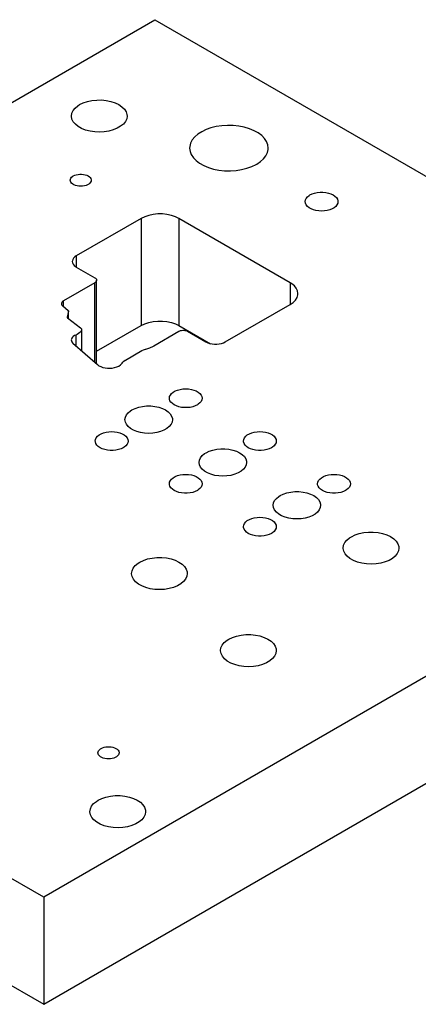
# Model space of a CAD drawing. Header units: inches. Extents: x 3 to 289, y 4 to 291.
# Tile 379 of 634: x 149.63 to 153.44, y 185.37 to 194.76. Entities that reach past the tile are written whole.
import ezdxf

# ---------------------------------------------------------------- set-up
doc = ezdxf.new("R2010")
doc.units = ezdxf.units.IN
doc.header["$LTSCALE"] = 0.5
doc.header["$MEASUREMENT"] = 0
doc.layers.add('STR_1', color=7, linetype='Continuous')

msp = doc.modelspace()

# ---------------------------------------------------------------- linework, layer by layer
at = {"layer": 'STR_1', "color": 190, "linetype": 'Continuous'}
for p, q in [((143.1453, 190.2694), (150.9235, 194.7601)), ((150.9235, 194.7601), (157.641, 190.8817)), ((150.3237, 193.9895), (150.369, 193.9942)), ((150.369, 193.9942), (150.4151, 193.9943)), ((150.4151, 193.9943), (150.4604, 193.9899)), ((150.1434, 193.8937), (150.1627, 193.9178)), ((150.1627, 193.9178), (150.189, 193.9396)), ((150.189, 193.9396), (150.2053, 193.9499)), ((150.2053, 193.9499), (150.2406, 193.967)), ((150.2406, 193.967), (150.2804, 193.9804)), ((150.2804, 193.9804), (150.3237, 193.9895)), ((150.4604, 193.9899), (150.5038, 193.9809)), ((150.5038, 193.9809), (150.5439, 193.9678)), ((150.5439, 193.9678), (150.5794, 193.9508)), ((150.5794, 193.9508), (150.6093, 193.9306)), ((150.6093, 193.9306), (150.6327, 193.9077)), ((150.6327, 193.9077), (150.6489, 193.8829)), ((150.1275, 193.8415), (150.1315, 193.868)), ((150.1276, 193.839), (150.1275, 193.8415)), ((150.1323, 193.8125), (150.1276, 193.839)), ((150.1315, 193.868), (150.1434, 193.8937)), ((150.1449, 193.7869), (150.1323, 193.8125)), ((150.6547, 193.815), (150.6429, 193.7893)), ((150.6489, 193.8829), (150.6574, 193.8567)), ((150.6587, 193.8415), (150.6547, 193.815)), ((150.6574, 193.8567), (150.6587, 193.8415)), ((150.165, 193.763), (150.1449, 193.7869)), ((150.1919, 193.7414), (150.165, 193.763)), ((150.2249, 193.7229), (150.1919, 193.7414)), ((150.2629, 193.7079), (150.2249, 193.7229)), ((150.5272, 193.7091), (150.4856, 193.6978)), ((150.5648, 193.7245), (150.5272, 193.7091)), ((150.5972, 193.7434), (150.5648, 193.7245)), ((150.6235, 193.7652), (150.5972, 193.7434)), ((150.6429, 193.7893), (150.6235, 193.7652)), ((151.4125, 193.7115), (151.3704, 193.6913)), ((151.4592, 193.7279), (151.4125, 193.7115)), ((151.5096, 193.7403), (151.4592, 193.7279)), ((151.5626, 193.7483), (151.5096, 193.7403)), ((151.617, 193.7517), (151.5626, 193.7483)), ((151.6717, 193.7505), (151.617, 193.7517)), ((151.7255, 193.7448), (151.6717, 193.7505)), ((151.7773, 193.7346), (151.7255, 193.7448)), ((151.826, 193.7201), (151.7773, 193.7346)), ((151.8705, 193.7017), (151.826, 193.7201)), ((150.3048, 193.6969), (150.2629, 193.7079)), ((150.3494, 193.6903), (150.3048, 193.6969)), ((150.3953, 193.6882), (150.3494, 193.6903)), ((150.4412, 193.6907), (150.3953, 193.6882)), ((150.4856, 193.6978), (150.4412, 193.6907)), ((151.3036, 193.6414), (151.2804, 193.6128)), ((151.3339, 193.6677), (151.3036, 193.6414)), ((151.3704, 193.6913), (151.3339, 193.6677)), ((151.9099, 193.6798), (151.8705, 193.7017)), ((151.9433, 193.6548), (151.9099, 193.6798)), ((151.9701, 193.6272), (151.9433, 193.6548)), ((151.9897, 193.5977), (151.9701, 193.6272)), ((151.2566, 193.5513), (151.2556, 193.5353)), ((151.2556, 193.5353), (151.2596, 193.5038)), ((151.2646, 193.5825), (151.2566, 193.5513)), ((151.2804, 193.6128), (151.2646, 193.5825)), ((152.0016, 193.5669), (151.9897, 193.5977)), ((151.998, 193.4921), (152.005, 193.5234)), ((152.0056, 193.5353), (152.0016, 193.5669)), ((152.005, 193.5234), (152.0056, 193.5353)), ((151.2596, 193.5038), (151.2715, 193.473)), ((151.2715, 193.473), (151.291, 193.4435)), ((151.291, 193.4435), (151.3178, 193.4159)), ((151.9315, 193.4062), (151.9609, 193.4328)), ((151.9609, 193.4328), (151.9832, 193.4617)), ((151.9832, 193.4617), (151.998, 193.4921)), ((151.3178, 193.4159), (151.3512, 193.3909)), ((151.3512, 193.3909), (151.3906, 193.3689)), ((151.3906, 193.3689), (151.4351, 193.3506)), ((151.4351, 193.3506), (151.4838, 193.3361)), ((151.4838, 193.3361), (151.5356, 193.3259)), ((151.7515, 193.3304), (151.8019, 193.3427)), ((151.8019, 193.3427), (151.8486, 193.3592)), ((151.8486, 193.3592), (151.8907, 193.3794)), ((151.8907, 193.3794), (151.8957, 193.3822)), ((151.8957, 193.3822), (151.9315, 193.4062)), ((150.1159, 193.2292), (150.1174, 193.2392)), ((150.1174, 193.2392), (150.1219, 193.249)), ((150.1219, 193.249), (150.1293, 193.2582)), ((150.1293, 193.2582), (150.1394, 193.2664)), ((150.1394, 193.2664), (150.1453, 193.2702)), ((150.1453, 193.2702), (150.1587, 193.2767)), ((150.1587, 193.2767), (150.1739, 193.2817)), ((150.1739, 193.2817), (150.1903, 193.2852)), ((150.1903, 193.2852), (150.2076, 193.287)), ((150.2076, 193.287), (150.2251, 193.287)), ((150.2251, 193.287), (150.2424, 193.2852)), ((150.2424, 193.2852), (150.2588, 193.2817)), ((150.2588, 193.2817), (150.274, 193.2767)), ((150.274, 193.2767), (150.2874, 193.2702)), ((150.2874, 193.2702), (150.2987, 193.2624)), ((150.2987, 193.2624), (150.3074, 193.2537)), ((150.3074, 193.2537), (150.3134, 193.2442)), ((150.3134, 193.2442), (150.3165, 193.2342)), ((151.5356, 193.3259), (151.5894, 193.3201)), ((151.5894, 193.3201), (151.6441, 193.319)), ((151.6441, 193.319), (151.6986, 193.3224)), ((151.6986, 193.3224), (151.7515, 193.3304)), ((150.1174, 193.2191), (150.1159, 193.2292)), ((150.1219, 193.2093), (150.1174, 193.2191)), ((150.1293, 193.2001), (150.1219, 193.2093)), ((150.1394, 193.1919), (150.1293, 193.2001)), ((150.1518, 193.1847), (150.1394, 193.1919)), ((150.1661, 193.1789), (150.1518, 193.1847)), ((150.182, 193.1746), (150.1661, 193.1789)), ((150.1989, 193.172), (150.182, 193.1746)), ((150.2164, 193.1711), (150.1989, 193.172)), ((150.2338, 193.172), (150.2164, 193.1711)), ((150.2507, 193.1746), (150.2338, 193.172)), ((150.2666, 193.1789), (150.2507, 193.1746)), ((150.281, 193.1847), (150.2666, 193.1789)), ((150.2933, 193.1919), (150.281, 193.1847)), ((150.3034, 193.2001), (150.2933, 193.1919)), ((150.3108, 193.2093), (150.3034, 193.2001)), ((150.3153, 193.2191), (150.3108, 193.2093)), ((150.3169, 193.2292), (150.3153, 193.2191)), ((150.3165, 193.2342), (150.3169, 193.2292)), ((152.3606, 193.0407), (152.3676, 193.0559)), ((152.3676, 193.0559), (152.3791, 193.0701)), ((152.3791, 193.0701), (152.3948, 193.083)), ((152.3948, 193.083), (152.404, 193.0888)), ((152.404, 193.0888), (152.4248, 193.0989)), ((152.4248, 193.0989), (152.4484, 193.1068)), ((152.4484, 193.1068), (152.474, 193.1122)), ((152.474, 193.1122), (152.5008, 193.1149)), ((152.5008, 193.1149), (152.5281, 193.1149)), ((152.5281, 193.1149), (152.5549, 193.1122)), ((152.5549, 193.1122), (152.5805, 193.1068)), ((152.5805, 193.1068), (152.6041, 193.0989)), ((152.6041, 193.0989), (152.6249, 193.0888)), ((152.6249, 193.0888), (152.6424, 193.0768)), ((152.6424, 193.0768), (152.6561, 193.0632)), ((152.6561, 193.0632), (152.6654, 193.0484)), ((152.3582, 193.025), (152.3606, 193.0407)), ((152.3606, 193.0094), (152.3582, 193.025)), ((152.3676, 192.9942), (152.3606, 193.0094)), ((152.3791, 192.9799), (152.3676, 192.9942)), ((152.3948, 192.967), (152.3791, 192.9799)), ((152.414, 192.9559), (152.3948, 192.967)), ((152.6341, 192.967), (152.6149, 192.9559)), ((152.6498, 192.9799), (152.6341, 192.967)), ((152.6613, 192.9942), (152.6498, 192.9799)), ((152.6683, 193.0094), (152.6613, 192.9942)), ((152.6654, 193.0484), (152.6701, 193.0329)), ((152.6707, 193.025), (152.6683, 193.0094)), ((152.6701, 193.0329), (152.6707, 193.025)), ((150.7929, 192.8646), (150.1742, 192.5073)), ((150.827, 192.8811), (150.7929, 192.8646)), ((150.8655, 192.8939), (150.827, 192.8811)), ((150.9072, 192.9027), (150.8655, 192.8939)), ((150.951, 192.9071), (150.9072, 192.9027)), ((150.9954, 192.9071), (150.951, 192.9071)), ((151.0392, 192.9027), (150.9954, 192.9071)), ((151.081, 192.8939), (151.0392, 192.9027)), ((151.1195, 192.8811), (151.081, 192.8939)), ((151.1535, 192.8646), (151.1195, 192.8811)), ((152.2142, 192.2522), (151.1535, 192.8646)), ((152.4363, 192.9469), (152.414, 192.9559)), ((152.461, 192.9403), (152.4363, 192.9469)), ((152.4873, 192.9362), (152.461, 192.9403)), ((152.5144, 192.9348), (152.4873, 192.9362)), ((152.5416, 192.9362), (152.5144, 192.9348)), ((152.5679, 192.9403), (152.5416, 192.9362)), ((152.5926, 192.9469), (152.5679, 192.9403)), ((152.6149, 192.9559), (152.5926, 192.9469)), ((150.1596, 192.4973), (150.1483, 192.486)), ((150.1742, 192.5073), (150.1596, 192.4973)), ((150.1366, 192.4608), (150.1361, 192.4543)), ((150.1361, 192.4543), (150.1381, 192.4412)), ((150.1405, 192.4737), (150.1366, 192.4608)), ((150.1381, 192.4412), (150.144, 192.4286)), ((150.1483, 192.486), (150.1405, 192.4737)), ((150.144, 192.4286), (150.1535, 192.4167)), ((150.1535, 192.4167), (150.1665, 192.406)), ((150.1665, 192.406), (150.1742, 192.4012)), ((150.1742, 192.4012), (150.351, 192.2991)), ((150.351, 192.2522), (150.0525, 192.0799)), ((150.351, 192.2991), (150.3574, 192.2947)), ((150.3544, 192.2543), (150.351, 192.2522)), ((150.3601, 192.2591), (150.3544, 192.2543)), ((150.3574, 192.2947), (150.3624, 192.2897)), ((150.3643, 192.2643), (150.3601, 192.2591)), ((150.3624, 192.2897), (150.3659, 192.2843)), ((150.3669, 192.2699), (150.3643, 192.2643)), ((150.3659, 192.2843), (150.3676, 192.2786)), ((150.3678, 192.2757), (150.3669, 192.2699)), ((150.3676, 192.2786), (150.3678, 192.2757)), ((150.3678, 191.4774), (150.3678, 192.2757)), ((152.2292, 192.2427), (152.2142, 192.2522)), ((152.2547, 192.2217), (152.2292, 192.2427)), ((152.2735, 192.1984), (152.2547, 192.2217)), ((152.285, 192.1737), (152.2735, 192.1984)), ((152.2802, 192.11), (152.2879, 192.1353)), ((152.2889, 192.1481), (152.285, 192.1737)), ((152.2879, 192.1353), (152.2889, 192.1481)), ((150.0329, 192.0557), (150.0327, 192.0523)), ((150.0327, 192.0523), (150.0337, 192.0455)), ((150.035, 192.0624), (150.0329, 192.0557)), ((150.0337, 192.0455), (150.0368, 192.039)), ((150.039, 192.0688), (150.035, 192.0624)), ((150.0368, 192.039), (150.0417, 192.0328)), ((150.0449, 192.0746), (150.039, 192.0688)), ((150.0417, 192.0328), (150.0449, 192.03)), ((150.0525, 192.0799), (150.0449, 192.0746)), ((150.0449, 192.03), (150.0954, 191.9882)), ((151.5955, 191.6868), (152.2142, 192.044)), ((152.2142, 192.044), (152.2428, 192.0636)), ((152.2428, 192.0636), (152.265, 192.0859)), ((152.265, 192.0859), (152.2802, 192.11)), ((150.0863, 191.9244), (150.0862, 191.9231)), ((150.0989, 191.9801), (150.0863, 191.9244)), ((150.0954, 191.9882), (150.0972, 191.9865)), ((150.0972, 191.9865), (150.0984, 191.9846)), ((150.0984, 191.9846), (150.099, 191.9826)), ((150.099, 191.9816), (150.0989, 191.9801)), ((150.099, 191.9826), (150.099, 191.9816)), ((150.099, 191.9099), (150.099, 191.9816)), ((150.0862, 191.9231), (150.0864, 191.9214)), ((150.0864, 191.9214), (150.0872, 191.9197)), ((150.0872, 191.9197), (150.0885, 191.9181)), ((150.0885, 191.9181), (150.0897, 191.917)), ((150.0897, 191.917), (150.2145, 191.8214)), ((150.3678, 191.5985), (150.7929, 191.8439)), ((150.7929, 191.8439), (150.827, 191.8604)), ((150.827, 191.8604), (150.8655, 191.8733)), ((150.8655, 191.8733), (150.9072, 191.882)), ((150.9072, 191.882), (150.951, 191.8865)), ((150.951, 191.8865), (150.9954, 191.8865)), ((150.9954, 191.8865), (151.0392, 191.882)), ((151.0392, 191.882), (151.081, 191.8733)), ((151.081, 191.8733), (151.1195, 191.8604)), ((151.1195, 191.8604), (151.1535, 191.8439)), ((151.1535, 191.8439), (151.454, 191.6705)), ((150.1454, 191.7398), (150.1366, 191.7317)), ((150.1565, 191.7469), (150.1454, 191.7398)), ((150.1696, 191.7528), (150.1565, 191.7469)), ((150.1809, 191.7576), (150.1696, 191.7528)), ((150.1958, 191.7661), (150.1809, 191.7576)), ((150.2079, 191.7759), (150.1958, 191.7661)), ((150.2168, 191.7869), (150.2079, 191.7759)), ((150.2145, 191.8214), (150.2204, 191.816)), ((150.2223, 191.7985), (150.2168, 191.7869)), ((150.2204, 191.816), (150.2243, 191.8105)), ((150.2243, 191.8105), (150.2223, 191.7985)), ((150.2243, 191.8105), (150.2243, 191.6039)), ((150.9127, 191.6498), (151.1535, 191.7888)), ((151.1535, 191.7888), (151.1612, 191.7926)), ((151.1612, 191.7926), (151.1699, 191.7955)), ((151.1699, 191.7955), (151.1793, 191.7974)), ((151.1793, 191.7974), (151.1892, 191.7984)), ((151.1892, 191.7984), (151.1992, 191.7984)), ((151.1992, 191.7984), (151.2091, 191.7974)), ((151.2091, 191.7974), (151.2185, 191.7955)), ((151.2185, 191.7955), (151.2272, 191.7926)), ((151.2272, 191.7926), (151.2349, 191.7888)), ((151.2349, 191.7888), (151.4116, 191.6868)), ((150.1269, 191.7135), (150.1262, 191.7068)), ((150.1262, 191.7068), (150.1277, 191.6972)), ((150.1304, 191.7229), (150.1269, 191.7135)), ((150.1277, 191.6972), (150.1319, 191.688)), ((150.1366, 191.7317), (150.1304, 191.7229)), ((150.1319, 191.688), (150.1389, 191.6793)), ((150.1389, 191.6793), (150.1417, 191.6767)), ((150.1417, 191.6767), (150.1418, 191.6766)), ((150.1418, 191.6766), (150.375, 191.4711)), ((150.8753, 191.632), (150.9098, 191.6482)), ((150.9098, 191.6482), (150.9127, 191.6498)), ((151.4116, 191.6868), (151.429, 191.6784)), ((151.429, 191.6784), (151.4486, 191.6718)), ((151.4486, 191.6718), (151.4699, 191.6674)), ((151.4699, 191.6674), (151.4922, 191.6651)), ((151.4922, 191.6651), (151.5149, 191.6651)), ((151.5149, 191.6651), (151.5372, 191.6674)), ((151.5372, 191.6674), (151.5585, 191.6718)), ((151.5585, 191.6718), (151.5781, 191.6784)), ((151.5781, 191.6784), (151.5955, 191.6868)), ((150.6425, 191.514), (150.8004, 191.6052)), ((150.8004, 191.6052), (150.8165, 191.613)), ((150.8165, 191.613), (150.8346, 191.619)), ((150.8346, 191.619), (150.8363, 191.6194)), ((150.8363, 191.6194), (150.8365, 191.6195)), ((150.8365, 191.6195), (150.8753, 191.632)), ((150.375, 191.4711), (150.3894, 191.4605)), ((150.3894, 191.4605), (150.4069, 191.4515)), ((150.5605, 191.4488), (150.5789, 191.4571)), ((150.5789, 191.4571), (150.5944, 191.4672)), ((150.5944, 191.4672), (150.6067, 191.4786)), ((150.6067, 191.4786), (150.6114, 191.4846)), ((150.6114, 191.4846), (150.6178, 191.4933)), ((150.6178, 191.4933), (150.628, 191.5039)), ((150.628, 191.5039), (150.6412, 191.5133)), ((150.6412, 191.5133), (150.6425, 191.514)), ((150.4069, 191.4515), (150.4267, 191.4444)), ((150.4267, 191.4444), (150.4484, 191.4394)), ((150.4484, 191.4394), (150.4713, 191.4367)), ((150.4713, 191.4367), (150.4946, 191.4362)), ((150.4946, 191.4362), (150.5177, 191.4382)), ((150.5177, 191.4382), (150.5399, 191.4424)), ((150.5399, 191.4424), (150.5605, 191.4488)), ((151.0648, 191.1658), (151.0718, 191.181)), ((151.0718, 191.181), (151.0834, 191.1953)), ((151.0834, 191.1953), (151.099, 191.2082)), ((151.099, 191.2082), (151.1182, 191.2193)), ((151.1182, 191.2193), (151.1406, 191.2283)), ((151.1406, 191.2283), (151.1652, 191.2349)), ((151.1652, 191.2349), (151.1915, 191.239)), ((151.1915, 191.239), (151.2187, 191.2404)), ((151.2187, 191.2404), (151.2458, 191.239)), ((151.2458, 191.239), (151.2721, 191.2349)), ((151.2721, 191.2349), (151.2968, 191.2283)), ((151.2968, 191.2283), (151.3191, 191.2193)), ((151.3191, 191.2193), (151.3384, 191.2082)), ((151.3384, 191.2082), (151.354, 191.1953)), ((151.354, 191.1953), (151.3655, 191.181)), ((151.3655, 191.181), (151.3726, 191.1658)), ((151.0624, 191.1502), (151.0648, 191.1658)), ((151.063, 191.1423), (151.0624, 191.1502)), ((151.0677, 191.1268), (151.063, 191.1423)), ((151.0771, 191.112), (151.0677, 191.1268)), ((151.0907, 191.0984), (151.0771, 191.112)), ((151.1082, 191.0864), (151.0907, 191.0984)), ((151.1291, 191.0763), (151.1082, 191.0864)), ((151.3292, 191.0864), (151.3083, 191.0763)), ((151.3384, 191.0922), (151.3292, 191.0864)), ((151.354, 191.1051), (151.3384, 191.0922)), ((151.3655, 191.1193), (151.354, 191.1051)), ((151.3726, 191.1345), (151.3655, 191.1193)), ((151.3726, 191.1658), (151.3749, 191.1502)), ((151.3749, 191.1502), (151.3726, 191.1345)), ((150.642, 190.9688), (150.6522, 190.9908)), ((150.6522, 190.9908), (150.6689, 191.0114)), ((150.6689, 191.0114), (150.6916, 191.0301)), ((150.6916, 191.0301), (150.7049, 191.0385)), ((150.7049, 191.0385), (150.7352, 191.0532)), ((150.7352, 191.0532), (150.7694, 191.0646)), ((150.7694, 191.0646), (150.8065, 191.0724)), ((150.8065, 191.0724), (150.8454, 191.0763)), ((150.8454, 191.0763), (150.8849, 191.0763)), ((150.8849, 191.0763), (150.9238, 191.0724)), ((150.9238, 191.0724), (150.9609, 191.0646)), ((150.9609, 191.0646), (150.9951, 191.0532)), ((150.9951, 191.0532), (151.0253, 191.0385)), ((151.0253, 191.0385), (151.0507, 191.0211)), ((151.0507, 191.0211), (151.0704, 191.0013)), ((151.0704, 191.0013), (151.084, 190.9799)), ((151.1526, 191.0684), (151.1291, 191.0763)), ((151.1782, 191.063), (151.1526, 191.0684)), ((151.2051, 191.0603), (151.1782, 191.063)), ((151.2323, 191.0603), (151.2051, 191.0603)), ((151.2591, 191.063), (151.2323, 191.0603)), ((151.2847, 191.0684), (151.2591, 191.063)), ((151.3083, 191.0763), (151.2847, 191.0684)), ((150.6386, 190.946), (150.642, 190.9688)), ((150.642, 190.9233), (150.6386, 190.946)), ((150.6522, 190.9013), (150.642, 190.9233)), ((150.6689, 190.8806), (150.6522, 190.9013)), ((151.078, 190.9013), (151.0613, 190.8806)), ((151.0882, 190.9233), (151.078, 190.9013)), ((151.084, 190.9799), (151.0908, 190.9574)), ((151.0917, 190.946), (151.0882, 190.9233)), ((151.0908, 190.9574), (151.0917, 190.946)), ((157.641, 190.8817), (149.8628, 186.3911)), ((150.3763, 190.787), (150.3919, 190.7999)), ((150.3919, 190.7999), (150.4111, 190.811)), ((150.4111, 190.811), (150.4334, 190.82)), ((150.4334, 190.82), (150.4581, 190.8267)), ((150.4581, 190.8267), (150.4844, 190.8308)), ((150.4844, 190.8308), (150.5116, 190.8321)), ((150.5116, 190.8321), (150.5387, 190.8308)), ((150.5387, 190.8308), (150.565, 190.8267)), ((150.565, 190.8267), (150.5897, 190.82)), ((150.5897, 190.82), (150.612, 190.811)), ((150.612, 190.811), (150.6313, 190.7999)), ((150.6313, 190.7999), (150.6469, 190.787)), ((150.6916, 190.862), (150.6689, 190.8806)), ((150.7195, 190.8458), (150.6916, 190.862)), ((150.7518, 190.8328), (150.7195, 190.8458)), ((150.7876, 190.8231), (150.7518, 190.8328)), ((150.8258, 190.8172), (150.7876, 190.8231)), ((150.8651, 190.8152), (150.8258, 190.8172)), ((150.9045, 190.8172), (150.8651, 190.8152)), ((150.9426, 190.8231), (150.9045, 190.8172)), ((150.9784, 190.8328), (150.9426, 190.8231)), ((151.0107, 190.8458), (150.9784, 190.8328)), ((151.0387, 190.862), (151.0107, 190.8458)), ((151.0613, 190.8806), (151.0387, 190.862)), ((151.7905, 190.787), (151.8061, 190.7999)), ((151.8061, 190.7999), (151.8253, 190.811)), ((151.8253, 190.811), (151.8477, 190.82)), ((151.8477, 190.82), (151.8723, 190.8267)), ((151.8723, 190.8267), (151.8986, 190.8308)), ((151.8986, 190.8308), (151.9258, 190.8321)), ((151.9258, 190.8321), (151.9529, 190.8308)), ((151.9529, 190.8308), (151.9792, 190.8267)), ((151.9792, 190.8267), (152.0039, 190.82)), ((152.0039, 190.82), (152.0262, 190.811)), ((152.0262, 190.811), (152.0455, 190.7999)), ((152.0455, 190.7999), (152.0611, 190.787)), ((150.3553, 190.7419), (150.3577, 190.7576)), ((150.3559, 190.7341), (150.3553, 190.7419)), ((150.3606, 190.7186), (150.3559, 190.7341)), ((150.3577, 190.7576), (150.3647, 190.7728)), ((150.37, 190.7038), (150.3606, 190.7186)), ((150.3647, 190.7728), (150.3763, 190.787)), ((150.3836, 190.6902), (150.37, 190.7038)), ((150.6469, 190.787), (150.6584, 190.7728)), ((150.6584, 190.7111), (150.6469, 190.6968)), ((150.6584, 190.7728), (150.6654, 190.7576)), ((150.6654, 190.7263), (150.6584, 190.7111)), ((150.6654, 190.7576), (150.6678, 190.7419)), ((150.6678, 190.7419), (150.6654, 190.7263)), ((151.7695, 190.7419), (151.7719, 190.7576)), ((151.7701, 190.7341), (151.7695, 190.7419)), ((151.7749, 190.7186), (151.7701, 190.7341)), ((151.7719, 190.7576), (151.779, 190.7728)), ((151.7842, 190.7038), (151.7749, 190.7186)), ((151.779, 190.7728), (151.7905, 190.787)), ((151.7978, 190.6902), (151.7842, 190.7038)), ((152.0611, 190.787), (152.0726, 190.7728)), ((152.0726, 190.7111), (152.0611, 190.6968)), ((152.0726, 190.7728), (152.0797, 190.7576)), ((152.0797, 190.7263), (152.0726, 190.7111)), ((152.0797, 190.7576), (152.082, 190.7419)), ((152.082, 190.7419), (152.0797, 190.7263)), ((150.4011, 190.6781), (150.3836, 190.6902)), ((150.4219, 190.668), (150.4011, 190.6781)), ((150.4455, 190.6602), (150.4219, 190.668)), ((150.4711, 190.6548), (150.4455, 190.6602)), ((150.498, 190.6521), (150.4711, 190.6548)), ((150.5252, 190.6521), (150.498, 190.6521)), ((150.552, 190.6548), (150.5252, 190.6521)), ((150.5776, 190.6602), (150.552, 190.6548)), ((150.6012, 190.668), (150.5776, 190.6602)), ((150.6221, 190.6781), (150.6012, 190.668)), ((150.6313, 190.6839), (150.6221, 190.6781)), ((150.6469, 190.6968), (150.6313, 190.6839)), ((151.376, 190.6032), (151.3987, 190.6219)), ((151.3987, 190.6219), (151.412, 190.6303)), ((151.412, 190.6303), (151.4423, 190.6449)), ((151.4423, 190.6449), (151.4765, 190.6563)), ((151.4765, 190.6563), (151.5136, 190.6641)), ((151.5136, 190.6641), (151.5525, 190.6681)), ((151.5525, 190.6681), (151.592, 190.6681)), ((151.592, 190.6681), (151.6309, 190.6641)), ((151.6309, 190.6641), (151.668, 190.6563)), ((151.668, 190.6563), (151.7022, 190.6449)), ((151.7022, 190.6449), (151.7324, 190.6303)), ((151.7324, 190.6303), (151.7578, 190.6128)), ((151.7578, 190.6128), (151.7776, 190.5931)), ((151.8153, 190.6781), (151.7978, 190.6902)), ((151.8362, 190.668), (151.8153, 190.6781)), ((151.8597, 190.6602), (151.8362, 190.668)), ((151.8853, 190.6548), (151.8597, 190.6602)), ((151.9122, 190.6521), (151.8853, 190.6548)), ((151.9394, 190.6521), (151.9122, 190.6521)), ((151.9662, 190.6548), (151.9394, 190.6521)), ((151.9918, 190.6602), (151.9662, 190.6548)), ((152.0154, 190.668), (151.9918, 190.6602)), ((152.0363, 190.6781), (152.0154, 190.668)), ((152.0455, 190.6839), (152.0363, 190.6781)), ((152.0611, 190.6968), (152.0455, 190.6839)), ((151.3457, 190.5378), (151.3491, 190.5605)), ((151.3491, 190.5151), (151.3457, 190.5378)), ((151.3491, 190.5605), (151.3593, 190.5825)), ((151.3593, 190.5825), (151.376, 190.6032)), ((151.7776, 190.5931), (151.7911, 190.5717)), ((151.7911, 190.5717), (151.7979, 190.5492)), ((151.7988, 190.5378), (151.7953, 190.5151)), ((151.7979, 190.5492), (151.7988, 190.5378)), ((151.1652, 190.4184), (151.1915, 190.4225)), ((151.1915, 190.4225), (151.2187, 190.4239)), ((151.2187, 190.4239), (151.2458, 190.4225)), ((151.2458, 190.4225), (151.2721, 190.4184)), ((151.3593, 190.4931), (151.3491, 190.5151)), ((151.376, 190.4724), (151.3593, 190.4931)), ((151.3987, 190.4537), (151.376, 190.4724)), ((151.4266, 190.4376), (151.3987, 190.4537)), ((151.459, 190.4245), (151.4266, 190.4376)), ((151.4947, 190.4149), (151.459, 190.4245)), ((151.6855, 190.4245), (151.6497, 190.4149)), ((151.7179, 190.4376), (151.6855, 190.4245)), ((151.7458, 190.4537), (151.7179, 190.4376)), ((151.7684, 190.4724), (151.7458, 190.4537)), ((151.7851, 190.4931), (151.7684, 190.4724)), ((151.7953, 190.5151), (151.7851, 190.4931)), ((152.5794, 190.4184), (152.6058, 190.4225)), ((152.6058, 190.4225), (152.6329, 190.4239)), ((152.6329, 190.4239), (152.66, 190.4225)), ((152.66, 190.4225), (152.6863, 190.4184)), ((151.0624, 190.3337), (151.0648, 190.3493)), ((151.063, 190.3258), (151.0624, 190.3337)), ((151.0648, 190.3493), (151.0718, 190.3645)), ((151.0718, 190.3645), (151.0834, 190.3788)), ((151.0834, 190.3788), (151.099, 190.3917)), ((151.099, 190.3917), (151.1182, 190.4028)), ((151.1182, 190.4028), (151.1406, 190.4118)), ((151.1406, 190.4118), (151.1652, 190.4184)), ((151.2721, 190.4184), (151.2968, 190.4118)), ((151.2968, 190.4118), (151.3191, 190.4028)), ((151.3191, 190.4028), (151.3384, 190.3917)), ((151.3384, 190.3917), (151.354, 190.3788)), ((151.354, 190.3788), (151.3655, 190.3645)), ((151.3655, 190.3645), (151.3726, 190.3493)), ((151.3726, 190.3493), (151.3749, 190.3337)), ((151.3749, 190.3337), (151.3726, 190.318)), ((151.5329, 190.409), (151.4947, 190.4149)), ((151.5722, 190.407), (151.5329, 190.409)), ((151.6116, 190.409), (151.5722, 190.407)), ((151.6497, 190.4149), (151.6116, 190.409)), ((152.4766, 190.3337), (152.479, 190.3493)), ((152.4772, 190.3258), (152.4766, 190.3337)), ((152.479, 190.3493), (152.4861, 190.3645)), ((152.4861, 190.3645), (152.4976, 190.3788)), ((152.4976, 190.3788), (152.5132, 190.3917)), ((152.5132, 190.3917), (152.5325, 190.4028)), ((152.5325, 190.4028), (152.5548, 190.4118)), ((152.5548, 190.4118), (152.5794, 190.4184)), ((152.6863, 190.4184), (152.711, 190.4118)), ((152.711, 190.4118), (152.7333, 190.4028)), ((152.7333, 190.4028), (152.7526, 190.3917)), ((152.7526, 190.3917), (152.7682, 190.3788)), ((152.7682, 190.3788), (152.7797, 190.3645)), ((152.7797, 190.3645), (152.7868, 190.3493)), ((152.7868, 190.3493), (152.7891, 190.3337)), ((152.7891, 190.3337), (152.7868, 190.318)), ((149.8628, 186.3911), (143.1453, 190.2694)), ((151.0677, 190.3103), (151.063, 190.3258)), ((151.0771, 190.2956), (151.0677, 190.3103)), ((151.0907, 190.2819), (151.0771, 190.2956)), ((151.1082, 190.2699), (151.0907, 190.2819)), ((151.1291, 190.2598), (151.1082, 190.2699)), ((151.1526, 190.2519), (151.1291, 190.2598)), ((151.1782, 190.2465), (151.1526, 190.2519)), ((151.2051, 190.2438), (151.1782, 190.2465)), ((151.2323, 190.2438), (151.2051, 190.2438)), ((151.2591, 190.2465), (151.2323, 190.2438)), ((151.2847, 190.2519), (151.2591, 190.2465)), ((151.3083, 190.2598), (151.2847, 190.2519)), ((151.3292, 190.2699), (151.3083, 190.2598)), ((151.3384, 190.2757), (151.3292, 190.2699)), ((151.354, 190.2886), (151.3384, 190.2757)), ((151.3655, 190.3028), (151.354, 190.2886)), ((151.3726, 190.318), (151.3655, 190.3028)), ((152.1191, 190.222), (152.1494, 190.2367)), ((152.1494, 190.2367), (152.1836, 190.2481)), ((152.1836, 190.2481), (152.2207, 190.2559)), ((152.2207, 190.2559), (152.2596, 190.2599)), ((152.2596, 190.2599), (152.2991, 190.2599)), ((152.2991, 190.2599), (152.338, 190.2559)), ((152.338, 190.2559), (152.3751, 190.2481)), ((152.3751, 190.2481), (152.4093, 190.2367)), ((152.4093, 190.2367), (152.4395, 190.222)), ((152.482, 190.3103), (152.4772, 190.3258)), ((152.4913, 190.2956), (152.482, 190.3103)), ((152.5049, 190.2819), (152.4913, 190.2956)), ((152.5224, 190.2699), (152.5049, 190.2819)), ((152.5433, 190.2598), (152.5224, 190.2699)), ((152.5669, 190.2519), (152.5433, 190.2598)), ((152.5924, 190.2465), (152.5669, 190.2519)), ((152.6193, 190.2438), (152.5924, 190.2465)), ((152.6465, 190.2438), (152.6193, 190.2438)), ((152.6733, 190.2465), (152.6465, 190.2438)), ((152.6989, 190.2519), (152.6733, 190.2465)), ((152.7225, 190.2598), (152.6989, 190.2519)), ((152.7434, 190.2699), (152.7225, 190.2598)), ((152.7526, 190.2757), (152.7434, 190.2699)), ((152.7682, 190.2886), (152.7526, 190.2757)), ((152.7797, 190.3028), (152.7682, 190.2886)), ((152.7868, 190.318), (152.7797, 190.3028)), ((152.0528, 190.1296), (152.0562, 190.1523)), ((152.0562, 190.1523), (152.0664, 190.1743)), ((152.0664, 190.1743), (152.0831, 190.195)), ((152.0831, 190.195), (152.1058, 190.2136)), ((152.1058, 190.2136), (152.1191, 190.222)), ((152.4395, 190.222), (152.4649, 190.2046)), ((152.4649, 190.2046), (152.4847, 190.1848)), ((152.4847, 190.1848), (152.4982, 190.1634)), ((152.4982, 190.1634), (152.505, 190.141)), ((152.505, 190.141), (152.5059, 190.1296)), ((152.0562, 190.1068), (152.0528, 190.1296)), ((152.0664, 190.0848), (152.0562, 190.1068)), ((152.0831, 190.0642), (152.0664, 190.0848)), ((152.1058, 190.0455), (152.0831, 190.0642)), ((152.4755, 190.0642), (152.4529, 190.0455)), ((152.4922, 190.0848), (152.4755, 190.0642)), ((152.5024, 190.1068), (152.4922, 190.0848)), ((152.5059, 190.1296), (152.5024, 190.1068)), ((151.7719, 189.9411), (151.779, 189.9563)), ((151.779, 189.9563), (151.7905, 189.9705)), ((151.7905, 189.9705), (151.8061, 189.9834)), ((151.8061, 189.9834), (151.8253, 189.9945)), ((151.8253, 189.9945), (151.8477, 190.0036)), ((151.8477, 190.0036), (151.8723, 190.0102)), ((151.8723, 190.0102), (151.8986, 190.0143)), ((151.8986, 190.0143), (151.9258, 190.0156)), ((151.9258, 190.0156), (151.9529, 190.0143)), ((151.9529, 190.0143), (151.9792, 190.0102)), ((151.9792, 190.0102), (152.0039, 190.0036)), ((152.0039, 190.0036), (152.0262, 189.9945)), ((152.0262, 189.9945), (152.0455, 189.9834)), ((152.0455, 189.9834), (152.0611, 189.9705)), ((152.0611, 189.9705), (152.0726, 189.9563)), ((152.0726, 189.9563), (152.0797, 189.9411)), ((152.1337, 190.0294), (152.1058, 190.0455)), ((152.1661, 190.0163), (152.1337, 190.0294)), ((152.2019, 190.0066), (152.1661, 190.0163)), ((152.24, 190.0007), (152.2019, 190.0066)), ((152.2793, 189.9988), (152.24, 190.0007)), ((152.3187, 190.0007), (152.2793, 189.9988)), ((152.3568, 190.0066), (152.3187, 190.0007)), ((152.3926, 190.0163), (152.3568, 190.0066)), ((152.425, 190.0294), (152.3926, 190.0163)), ((152.4529, 190.0455), (152.425, 190.0294)), ((149.8628, 185.3704), (157.641, 189.8611)), ((151.7695, 189.9254), (151.7719, 189.9411)), ((151.7701, 189.9176), (151.7695, 189.9254)), ((151.7749, 189.9021), (151.7701, 189.9176)), ((151.7842, 189.8873), (151.7749, 189.9021)), ((151.7978, 189.8737), (151.7842, 189.8873)), ((151.8153, 189.8616), (151.7978, 189.8737)), ((151.8362, 189.8515), (151.8153, 189.8616)), ((152.0363, 189.8616), (152.0154, 189.8515)), ((152.0455, 189.8674), (152.0363, 189.8616)), ((152.0611, 189.8803), (152.0455, 189.8674)), ((152.0726, 189.8946), (152.0611, 189.8803)), ((152.0797, 189.9098), (152.0726, 189.8946)), ((152.0797, 189.9411), (152.082, 189.9254)), ((152.082, 189.9254), (152.0797, 189.9098)), ((152.8339, 189.8469), (152.8737, 189.8602)), ((152.8737, 189.8602), (152.917, 189.8693)), ((152.917, 189.8693), (152.9623, 189.874)), ((152.9623, 189.874), (153.0084, 189.8741)), ((153.0084, 189.8741), (153.0538, 189.8697)), ((153.0538, 189.8697), (153.0971, 189.8607)), ((153.0971, 189.8607), (153.1372, 189.8476)), ((151.8597, 189.8437), (151.8362, 189.8515)), ((151.8853, 189.8383), (151.8597, 189.8437)), ((151.9122, 189.8356), (151.8853, 189.8383)), ((151.9394, 189.8356), (151.9122, 189.8356)), ((151.9662, 189.8383), (151.9394, 189.8356)), ((151.9918, 189.8437), (151.9662, 189.8383)), ((152.0154, 189.8515), (151.9918, 189.8437)), ((152.7248, 189.7478), (152.7367, 189.7735)), ((152.7367, 189.7735), (152.756, 189.7976)), ((152.756, 189.7976), (152.7823, 189.8194)), ((152.7823, 189.8194), (152.7986, 189.8298)), ((152.7986, 189.8298), (152.8339, 189.8469)), ((153.1372, 189.8476), (153.1727, 189.8307)), ((153.1727, 189.8307), (153.2026, 189.8104)), ((153.2026, 189.8104), (153.226, 189.7875)), ((153.226, 189.7875), (153.2422, 189.7627)), ((152.7208, 189.7213), (152.7248, 189.7478)), ((152.7209, 189.7187), (152.7208, 189.7213)), ((152.7256, 189.6923), (152.7209, 189.7187)), ((152.7382, 189.6667), (152.7256, 189.6923)), ((153.2481, 189.6948), (153.2362, 189.6691)), ((153.2422, 189.7627), (153.2508, 189.7365)), ((153.2521, 189.7213), (153.2481, 189.6948)), ((153.2508, 189.7365), (153.2521, 189.7213)), ((150.7635, 189.5765), (150.7798, 189.5868)), ((150.7798, 189.5868), (150.8151, 189.6039)), ((150.8151, 189.6039), (150.8549, 189.6173)), ((150.8549, 189.6173), (150.8982, 189.6264)), ((150.8982, 189.6264), (150.9435, 189.6311)), ((150.9435, 189.6311), (150.9896, 189.6312)), ((150.9896, 189.6312), (151.035, 189.6268)), ((151.035, 189.6268), (151.0783, 189.6178)), ((151.0783, 189.6178), (151.1184, 189.6047)), ((151.1184, 189.6047), (151.1539, 189.5878)), ((151.1539, 189.5878), (151.1838, 189.5675)), ((152.7583, 189.6428), (152.7382, 189.6667)), ((152.7852, 189.6212), (152.7583, 189.6428)), ((152.8182, 189.6026), (152.7852, 189.6212)), ((152.8562, 189.5877), (152.8182, 189.6026)), ((152.8982, 189.5767), (152.8562, 189.5877)), ((153.0789, 189.5776), (153.0345, 189.5705)), ((153.1205, 189.5889), (153.0789, 189.5776)), ((153.1581, 189.6043), (153.1205, 189.5889)), ((153.1906, 189.6232), (153.1581, 189.6043)), ((153.2169, 189.645), (153.1906, 189.6232)), ((153.2362, 189.6691), (153.2169, 189.645)), ((150.702, 189.4784), (150.706, 189.5049)), ((150.706, 189.5049), (150.7179, 189.5306)), ((150.7179, 189.5306), (150.7372, 189.5547)), ((150.7372, 189.5547), (150.7635, 189.5765)), ((151.1838, 189.5675), (151.2072, 189.5446)), ((151.2072, 189.5446), (151.2234, 189.5198)), ((151.2234, 189.5198), (151.232, 189.4936)), ((151.232, 189.4936), (151.2333, 189.4784)), ((152.9428, 189.57), (152.8982, 189.5767)), ((152.9887, 189.568), (152.9428, 189.57)), ((153.0345, 189.5705), (152.9887, 189.568)), ((150.7021, 189.4758), (150.702, 189.4784)), ((150.7068, 189.4494), (150.7021, 189.4758)), ((150.7194, 189.4238), (150.7068, 189.4494)), ((150.7395, 189.3999), (150.7194, 189.4238)), ((150.7664, 189.3783), (150.7395, 189.3999)), ((151.1981, 189.4021), (151.1718, 189.3803)), ((151.2174, 189.4262), (151.1981, 189.4021)), ((151.2293, 189.4519), (151.2174, 189.4262)), ((151.2333, 189.4784), (151.2293, 189.4519)), ((150.7994, 189.3597), (150.7664, 189.3783)), ((150.8374, 189.3447), (150.7994, 189.3597)), ((150.8794, 189.3338), (150.8374, 189.3447)), ((150.924, 189.3271), (150.8794, 189.3338)), ((150.9699, 189.3251), (150.924, 189.3271)), ((151.0157, 189.3276), (150.9699, 189.3251)), ((151.0601, 189.3346), (151.0157, 189.3276)), ((151.1018, 189.346), (151.0601, 189.3346)), ((151.1393, 189.3614), (151.1018, 189.346)), ((151.1718, 189.3803), (151.1393, 189.3614)), ((151.5858, 188.8199), (151.6121, 188.8417)), ((151.6121, 188.8417), (151.6284, 188.852)), ((151.6284, 188.852), (151.6636, 188.8691)), ((151.6636, 188.8691), (151.7035, 188.8824)), ((151.7035, 188.8824), (151.7467, 188.8916)), ((151.7467, 188.8916), (151.792, 188.8963)), ((151.792, 188.8963), (151.8381, 188.8964)), ((151.8381, 188.8964), (151.8835, 188.8919)), ((151.8835, 188.8919), (151.9269, 188.883)), ((151.9269, 188.883), (151.9669, 188.8698)), ((151.9669, 188.8698), (152.0024, 188.8529)), ((152.0024, 188.8529), (152.0323, 188.8327)), ((152.0323, 188.8327), (152.0558, 188.8098)), ((151.5506, 188.7436), (151.5545, 188.7701)), ((151.5506, 188.741), (151.5506, 188.7436)), ((151.5554, 188.7145), (151.5506, 188.741)), ((151.5545, 188.7701), (151.5664, 188.7957)), ((151.5664, 188.7957), (151.5858, 188.8199)), ((152.0558, 188.8098), (152.072, 188.7849)), ((152.072, 188.7849), (152.0805, 188.7588)), ((152.0818, 188.7436), (152.0778, 188.7171)), ((152.0805, 188.7588), (152.0818, 188.7436)), ((151.568, 188.689), (151.5554, 188.7145)), ((151.588, 188.665), (151.568, 188.689)), ((151.615, 188.6435), (151.588, 188.665)), ((151.6479, 188.6249), (151.615, 188.6435)), ((152.0203, 188.6454), (151.9879, 188.6266)), ((152.0466, 188.6673), (152.0203, 188.6454)), ((152.066, 188.6914), (152.0466, 188.6673)), ((152.0778, 188.7171), (152.066, 188.6914)), ((151.686, 188.6099), (151.6479, 188.6249)), ((151.7279, 188.5989), (151.686, 188.6099)), ((151.7725, 188.5923), (151.7279, 188.5989)), ((151.8184, 188.5902), (151.7725, 188.5923)), ((151.8643, 188.5927), (151.8184, 188.5902)), ((151.9087, 188.5998), (151.8643, 188.5927)), ((151.9503, 188.6112), (151.9087, 188.5998)), ((151.9879, 188.6266), (151.9503, 188.6112)), ((145.2136, 188.0546), (149.8628, 185.3704)), ((150.3871, 187.7887), (150.3945, 187.7979)), ((150.3945, 187.7979), (150.4045, 187.8062)), ((150.4045, 187.8062), (150.4105, 187.8099)), ((150.4105, 187.8099), (150.4239, 187.8164)), ((150.4239, 187.8164), (150.439, 187.8215)), ((150.439, 187.8215), (150.4555, 187.8249)), ((150.4555, 187.8249), (150.4728, 187.8267)), ((150.4728, 187.8267), (150.4903, 187.8267)), ((150.4903, 187.8267), (150.5075, 187.8249)), ((150.5075, 187.8249), (150.524, 187.8215)), ((150.524, 187.8215), (150.5392, 187.8164)), ((150.5392, 187.8164), (150.5526, 187.8099)), ((150.5526, 187.8099), (150.5638, 187.8022)), ((150.5638, 187.8022), (150.5726, 187.7934)), ((150.5726, 187.7934), (150.5786, 187.7839)), ((150.381, 187.7689), (150.3825, 187.779)), ((150.3825, 187.7588), (150.381, 187.7689)), ((150.3825, 187.779), (150.3871, 187.7887)), ((150.3871, 187.749), (150.3825, 187.7588)), ((150.3945, 187.7399), (150.3871, 187.749)), ((150.4045, 187.7316), (150.3945, 187.7399)), ((150.4169, 187.7244), (150.4045, 187.7316)), ((150.4313, 187.7186), (150.4169, 187.7244)), ((150.4471, 187.7144), (150.4313, 187.7186)), ((150.4641, 187.7117), (150.4471, 187.7144)), ((150.4815, 187.7109), (150.4641, 187.7117)), ((150.499, 187.7117), (150.4815, 187.7109)), ((150.5159, 187.7144), (150.499, 187.7117)), ((150.5318, 187.7186), (150.5159, 187.7144)), ((150.5461, 187.7244), (150.5318, 187.7186)), ((150.5585, 187.7316), (150.5461, 187.7244)), ((150.5686, 187.7399), (150.5585, 187.7316)), ((150.576, 187.749), (150.5686, 187.7399)), ((150.5805, 187.7588), (150.576, 187.749)), ((150.5786, 187.7839), (150.5816, 187.7739)), ((150.582, 187.7689), (150.5805, 187.7588)), ((150.5816, 187.7739), (150.582, 187.7689)), ((150.3821, 187.316), (150.4174, 187.3331)), ((150.4174, 187.3331), (150.4572, 187.3464)), ((150.4572, 187.3464), (150.5005, 187.3556)), ((150.5005, 187.3556), (150.5458, 187.3603)), ((150.5458, 187.3603), (150.5918, 187.3604)), ((150.5918, 187.3604), (150.6372, 187.3559)), ((150.6372, 187.3559), (150.6806, 187.3469)), ((150.6806, 187.3469), (150.7206, 187.3338)), ((150.7206, 187.3338), (150.7561, 187.3169)), ((150.3043, 187.2075), (150.3083, 187.234)), ((150.3083, 187.234), (150.3202, 187.2597)), ((150.3202, 187.2597), (150.3395, 187.2839)), ((150.3395, 187.2839), (150.3658, 187.3057)), ((150.3658, 187.3057), (150.3821, 187.316)), ((150.7561, 187.3169), (150.7861, 187.2967)), ((150.7861, 187.2967), (150.8095, 187.2738)), ((150.8095, 187.2738), (150.8257, 187.2489)), ((150.8257, 187.2489), (150.8342, 187.2228)), ((150.3043, 187.205), (150.3043, 187.2075)), ((150.3091, 187.1785), (150.3043, 187.205)), ((150.3217, 187.153), (150.3091, 187.1785)), ((150.3418, 187.129), (150.3217, 187.153)), ((150.8197, 187.1554), (150.8003, 187.1312)), ((150.8315, 187.1811), (150.8197, 187.1554)), ((150.8355, 187.2075), (150.8315, 187.1811)), ((150.8342, 187.2228), (150.8355, 187.2075)), ((150.3687, 187.1075), (150.3418, 187.129)), ((150.4016, 187.0889), (150.3687, 187.1075)), ((150.4397, 187.0739), (150.4016, 187.0889)), ((150.4816, 187.0629), (150.4397, 187.0739)), ((150.5262, 187.0563), (150.4816, 187.0629)), ((150.5721, 187.0542), (150.5262, 187.0563)), ((150.618, 187.0567), (150.5721, 187.0542)), ((150.6624, 187.0638), (150.618, 187.0567)), ((150.704, 187.0752), (150.6624, 187.0638)), ((150.7416, 187.0905), (150.704, 187.0752)), ((150.774, 187.1094), (150.7416, 187.0905)), ((150.8003, 187.1312), (150.774, 187.1094)), ((149.8628, 186.3911), (149.8628, 185.3704))]:
    msp.add_line(p, q, dxfattribs=at)
at = {"layer": 'STR_1', "color": 4, "linetype": 'Continuous'}
for p, q in [((150.7929, 192.8646), (150.7929, 191.8439)), ((151.1535, 192.8646), (151.1535, 191.8439)), ((150.1742, 192.5073), (150.1742, 192.4012)), ((150.351, 191.4923), (150.351, 192.2522)), ((152.2142, 192.2522), (152.2142, 192.044)), ((150.0525, 192.0237), (150.0525, 192.0799)), ((150.0863, 191.9218), (150.0863, 191.9244)), ((150.0989, 191.91), (150.0989, 191.9801)), ((150.1696, 191.7528), (150.1696, 191.6522))]:
    msp.add_line(p, q, dxfattribs=at)

doc.saveas('drawing.dxf')
